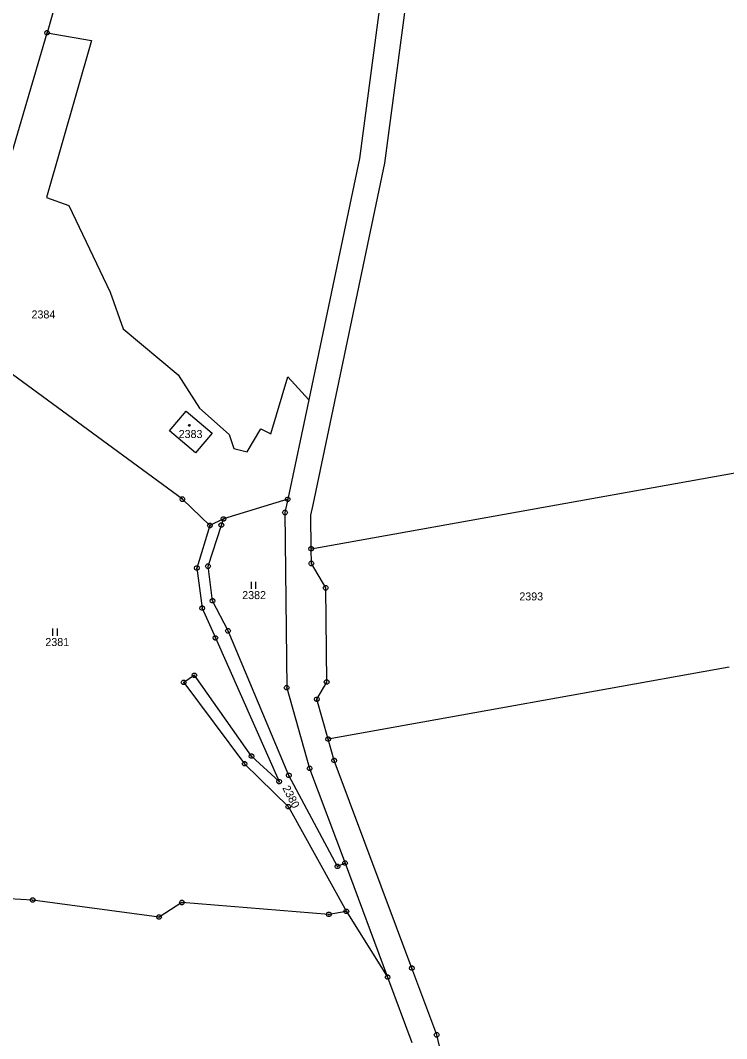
# Model space of a CAD drawing. Extents: x -609861 to -605046, y -1120287 to -1116307.
# Drawn here: x -606109.8 to -605959.7, y -1117928.9 to -1117712.6 of the extents above; entities that cross this region are included whole.
import ezdxf

# ---------------------------------------------------------------- set-up
doc = ezdxf.new("R2010")
doc.units = 0
for name, color, linetype in [('Vrstva 1', 7, 'Continuous'), ('Vrstva 2', 7, 'Continuous'), ('Vrstva 3', 7, 'Continuous'), ('Vrstva 5', 7, 'Continuous'), ('Vrstva 8', 7, 'Continuous')]:
    doc.layers.add(name, color=color, linetype=linetype)

msp = doc.modelspace()

# ---------------------------------------------------------------- linework, layer by layer
at = {"layer": 'Vrstva 1'}
for p, q in [((-606025.19, -1117647.79), (-606037.69, -1117741.97)), ((-606032.27, -1117742.9), (-606019.72, -1117648.39)), ((-606088.26, -1117659.26), (-606104.08, -1117715.23)), ((-606123.09, -1117779.96), (-606104.08, -1117715.23)), ((-606094.61, -1117716.86), (-606104.23, -1117750.24)), ((-606104.08, -1117715.23), (-606094.61, -1117716.86)), ((-606037.69, -1117741.97), (-606048.47, -1117793.17)), ((-606047.55, -1117815.48), (-606032.27, -1117742.9)), ((-606104.23, -1117750.24), (-606099.48, -1117751.91)), ((-606099.48, -1117751.91), (-606090.67, -1117770.31)), ((-606090.67, -1117770.31), (-606087.94, -1117778.15)), ((-606087.94, -1117778.15), (-606076.22, -1117787.87)), ((-606075.32, -1117814.31), (-606120, -1117781.59)), ((-606076.22, -1117787.87), (-606071.69, -1117794.98)), ((-606056.53, -1117800.39), (-606052.89, -1117788.3)), ((-606052.89, -1117788.3), (-606048.47, -1117793.17)), ((-606071.69, -1117794.98), (-606065.38, -1117800.6)), ((-606048.47, -1117793.17), (-606052.93, -1117814.33)), ((-606078.07, -1117799.82), (-606074.51, -1117795.62)), ((-606074.51, -1117795.62), (-606068.97, -1117800.26)), ((-606061.58, -1117804.22), (-606058.67, -1117799.34)), ((-606058.67, -1117799.34), (-606056.53, -1117800.39)), ((-606072.51, -1117804.44), (-606078.07, -1117799.82)), ((-606068.97, -1117800.26), (-606072.51, -1117804.44)), ((-606065.38, -1117800.6), (-606064.41, -1117803.51)), ((-606064.41, -1117803.51), (-606061.58, -1117804.22)), ((-606047.94, -1117824.84), (-605953.53, -1117807.92)), ((-606069.47, -1117819.91), (-606075.32, -1117814.31)), ((-606052.93, -1117814.33), (-606066.59, -1117818.5)), ((-606052.93, -1117814.33), (-606053.52, -1117817.15)), ((-606048.02, -1117817.7), (-606047.55, -1117815.48)), ((-606066.59, -1117818.5), (-606069.47, -1117819.91)), ((-606067.04, -1117819.8), (-606066.59, -1117818.5)), ((-606053.52, -1117817.15), (-606053.15, -1117854.37)), ((-606047.94, -1117824.84), (-606048.02, -1117817.7)), ((-606069.47, -1117819.91), (-606072.25, -1117828.93)), ((-606069.87, -1117828.54), (-606067.04, -1117819.8)), ((-606047.91, -1117827.98), (-606047.94, -1117824.84)), ((-606072.25, -1117828.93), (-606071.13, -1117837.44)), ((-606068.91, -1117835.88), (-606069.87, -1117828.54)), ((-606044.86, -1117833.15), (-606047.91, -1117827.98)), ((-606044.66, -1117853.15), (-606044.86, -1117833.15)), ((-606065.63, -1117842.28), (-606068.91, -1117835.88)), ((-606071.13, -1117837.44), (-606068.3, -1117843.78)), ((-606052.69, -1117872.98), (-606065.63, -1117842.28)), ((-606068.3, -1117843.78), (-606054.75, -1117874.3)), ((-605959.12, -1117850), (-606044.33, -1117865.27)), ((-606072.77, -1117851.72), (-606075.05, -1117853.24)), ((-606075.05, -1117853.24), (-606062.1, -1117870.52)), ((-606060.63, -1117868.88), (-606072.77, -1117851.72)), ((-606046.74, -1117856.82), (-606044.66, -1117853.15)), ((-606053.15, -1117854.37), (-606048.28, -1117871.51)), ((-606044.33, -1117865.27), (-606046.74, -1117856.82)), ((-606043.05, -1117869.8), (-606044.33, -1117865.27)), ((-606062.1, -1117870.52), (-606052.8, -1117879.64)), ((-606054.75, -1117874.3), (-606060.63, -1117868.88)), ((-606026.56, -1117913.91), (-606043.05, -1117869.8)), ((-606048.28, -1117871.51), (-606040.76, -1117891.62)), ((-606042.34, -1117892.32), (-606052.69, -1117872.98)), ((-606052.8, -1117879.64), (-606040.47, -1117901.86)), ((-606040.76, -1117891.62), (-606042.34, -1117892.32)), ((-606040.76, -1117891.62), (-606031.71, -1117915.83)), ((-606107.15, -1117899.45), (-606122.72, -1117898.57)), ((-606080.28, -1117903.08), (-606107.15, -1117899.45)), ((-606075.42, -1117899.99), (-606080.28, -1117903.08)), ((-606044.2, -1117902.5), (-606075.42, -1117899.99)), ((-606040.47, -1117901.86), (-606044.2, -1117902.5)), ((-606040.47, -1117901.86), (-606031.71, -1117915.83)), ((-606021.28, -1117928.1), (-606026.56, -1117913.91)), ((-606031.71, -1117915.83), (-606026.55, -1117929.71)), ((-606017.78, -1117942.6), (-606021.28, -1117928.1))]:
    msp.add_line(p, q, dxfattribs=at)
at = {"layer": 'Vrstva 3'}
for p, q in [((-606060.69, -1117831.83), (-606060.69, -1117833.33)), ((-606059.69, -1117833.33), (-606059.69, -1117831.83)), ((-606102.9, -1117841.8), (-606102.9, -1117843.3)), ((-606101.9, -1117843.3), (-606101.9, -1117841.8))]:
    msp.add_line(p, q, dxfattribs=at)
at = {"layer": 'Vrstva 5'}
msp.add_lwpolyline([(-606073.78, -1117798.47), (-606073.69, -1117798.62), (-606073.78, -1117798.77), (-606073.96, -1117798.77), (-606074.05, -1117798.62), (-606073.96, -1117798.47)], close=True, dxfattribs=at)
at = {"layer": 'Vrstva 8'}
for p, q in [((-606104.2, -1117715.23), (-606103.96, -1117715.23)), ((-606075.44, -1117814.31), (-606075.2, -1117814.31)), ((-606053.05, -1117814.33), (-606052.81, -1117814.33)), ((-606066.71, -1117818.5), (-606066.47, -1117818.5)), ((-606053.64, -1117817.15), (-606053.4, -1117817.15)), ((-606069.59, -1117819.91), (-606069.35, -1117819.91)), ((-606067.16, -1117819.8), (-606066.92, -1117819.8)), ((-606048.06, -1117824.84), (-606047.82, -1117824.84)), ((-606072.37, -1117828.93), (-606072.13, -1117828.93)), ((-606069.99, -1117828.54), (-606069.75, -1117828.54)), ((-606048.03, -1117827.98), (-606047.79, -1117827.98)), ((-606044.98, -1117833.15), (-606044.74, -1117833.15)), ((-606069.03, -1117835.88), (-606068.79, -1117835.88)), ((-606071.25, -1117837.44), (-606071.01, -1117837.44)), ((-606065.75, -1117842.28), (-606065.51, -1117842.28)), ((-606068.42, -1117843.78), (-606068.18, -1117843.78)), ((-606075.17, -1117853.24), (-606074.93, -1117853.24)), ((-606072.89, -1117851.72), (-606072.65, -1117851.72)), ((-606044.78, -1117853.15), (-606044.54, -1117853.15)), ((-606053.27, -1117854.37), (-606053.03, -1117854.37)), ((-606046.86, -1117856.82), (-606046.62, -1117856.82)), ((-606044.45, -1117865.27), (-606044.21, -1117865.27)), ((-606062.22, -1117870.52), (-606061.98, -1117870.52)), ((-606060.75, -1117868.88), (-606060.51, -1117868.88)), ((-606043.17, -1117869.8), (-606042.93, -1117869.8)), ((-606048.4, -1117871.51), (-606048.16, -1117871.51)), ((-606054.87, -1117874.3), (-606054.63, -1117874.3)), ((-606052.81, -1117872.98), (-606052.57, -1117872.98)), ((-606052.92, -1117879.64), (-606052.68, -1117879.64)), ((-606042.46, -1117892.32), (-606042.22, -1117892.32)), ((-606040.88, -1117891.62), (-606040.64, -1117891.62)), ((-606107.27, -1117899.45), (-606107.03, -1117899.45)), ((-606075.54, -1117899.99), (-606075.3, -1117899.99)), ((-606080.4, -1117903.08), (-606080.16, -1117903.08)), ((-606044.32, -1117902.5), (-606044.08, -1117902.5)), ((-606040.59, -1117901.86), (-606040.35, -1117901.86)), ((-606026.68, -1117913.91), (-606026.44, -1117913.91)), ((-606031.83, -1117915.83), (-606031.59, -1117915.83)), ((-606021.4, -1117928.1), (-606021.16, -1117928.1))]:
    msp.add_line(p, q, dxfattribs=at)
for points in [[(-606103.93, -1117714.75), (-606103.68, -1117714.93), (-606103.58, -1117715.22), (-606103.68, -1117715.51), (-606103.93, -1117715.69), (-606104.24, -1117715.69), (-606104.49, -1117715.51), (-606104.59, -1117715.22), (-606104.49, -1117714.93), (-606104.24, -1117714.75)], [(-606075.17, -1117813.83), (-606074.92, -1117814.01), (-606074.82, -1117814.3), (-606074.92, -1117814.59), (-606075.17, -1117814.77), (-606075.48, -1117814.77), (-606075.73, -1117814.59), (-606075.83, -1117814.3), (-606075.73, -1117814.01), (-606075.48, -1117813.83)], [(-606052.78, -1117813.85), (-606052.53, -1117814.03), (-606052.43, -1117814.32), (-606052.53, -1117814.61), (-606052.78, -1117814.79), (-606053.09, -1117814.79), (-606053.34, -1117814.61), (-606053.44, -1117814.32), (-606053.34, -1117814.03), (-606053.09, -1117813.85)], [(-606053.37, -1117816.67), (-606053.12, -1117816.85), (-606053.02, -1117817.14), (-606053.12, -1117817.43), (-606053.37, -1117817.61), (-606053.68, -1117817.61), (-606053.93, -1117817.43), (-606054.03, -1117817.14), (-606053.93, -1117816.85), (-606053.68, -1117816.67)], [(-606066.44, -1117818.02), (-606066.19, -1117818.2), (-606066.09, -1117818.49), (-606066.19, -1117818.78), (-606066.44, -1117818.96), (-606066.75, -1117818.96), (-606067, -1117818.78), (-606067.1, -1117818.49), (-606067, -1117818.2), (-606066.75, -1117818.02)], [(-606069.32, -1117819.43), (-606069.07, -1117819.61), (-606068.97, -1117819.9), (-606069.07, -1117820.19), (-606069.32, -1117820.37), (-606069.63, -1117820.37), (-606069.88, -1117820.19), (-606069.98, -1117819.9), (-606069.88, -1117819.61), (-606069.63, -1117819.43)], [(-606066.89, -1117819.32), (-606066.64, -1117819.5), (-606066.54, -1117819.79), (-606066.64, -1117820.08), (-606066.89, -1117820.26), (-606067.2, -1117820.26), (-606067.45, -1117820.08), (-606067.55, -1117819.79), (-606067.45, -1117819.5), (-606067.2, -1117819.32)], [(-606047.79, -1117824.36), (-606047.54, -1117824.54), (-606047.44, -1117824.83), (-606047.54, -1117825.12), (-606047.79, -1117825.3), (-606048.1, -1117825.3), (-606048.35, -1117825.12), (-606048.45, -1117824.83), (-606048.35, -1117824.54), (-606048.1, -1117824.36)], [(-606047.76, -1117827.5), (-606047.51, -1117827.68), (-606047.41, -1117827.97), (-606047.51, -1117828.26), (-606047.76, -1117828.44), (-606048.07, -1117828.44), (-606048.32, -1117828.26), (-606048.42, -1117827.97), (-606048.32, -1117827.68), (-606048.07, -1117827.5)], [(-606072.1, -1117828.45), (-606071.85, -1117828.63), (-606071.75, -1117828.92), (-606071.85, -1117829.21), (-606072.1, -1117829.39), (-606072.41, -1117829.39), (-606072.66, -1117829.21), (-606072.76, -1117828.92), (-606072.66, -1117828.63), (-606072.41, -1117828.45)], [(-606069.72, -1117828.06), (-606069.47, -1117828.24), (-606069.37, -1117828.53), (-606069.47, -1117828.82), (-606069.72, -1117829), (-606070.03, -1117829), (-606070.28, -1117828.82), (-606070.38, -1117828.53), (-606070.28, -1117828.24), (-606070.03, -1117828.06)], [(-606044.71, -1117832.67), (-606044.46, -1117832.85), (-606044.36, -1117833.14), (-606044.46, -1117833.43), (-606044.71, -1117833.61), (-606045.02, -1117833.61), (-606045.27, -1117833.43), (-606045.37, -1117833.14), (-606045.27, -1117832.85), (-606045.02, -1117832.67)], [(-606068.76, -1117835.4), (-606068.51, -1117835.58), (-606068.41, -1117835.87), (-606068.51, -1117836.16), (-606068.76, -1117836.34), (-606069.07, -1117836.34), (-606069.32, -1117836.16), (-606069.42, -1117835.87), (-606069.32, -1117835.58), (-606069.07, -1117835.4)], [(-606070.98, -1117836.96), (-606070.73, -1117837.14), (-606070.63, -1117837.43), (-606070.73, -1117837.72), (-606070.98, -1117837.9), (-606071.29, -1117837.9), (-606071.54, -1117837.72), (-606071.64, -1117837.43), (-606071.54, -1117837.14), (-606071.29, -1117836.96)], [(-606065.48, -1117841.8), (-606065.23, -1117841.98), (-606065.13, -1117842.27), (-606065.23, -1117842.56), (-606065.48, -1117842.74), (-606065.79, -1117842.74), (-606066.04, -1117842.56), (-606066.14, -1117842.27), (-606066.04, -1117841.98), (-606065.79, -1117841.8)], [(-606068.15, -1117843.3), (-606067.9, -1117843.48), (-606067.8, -1117843.77), (-606067.9, -1117844.06), (-606068.15, -1117844.24), (-606068.46, -1117844.24), (-606068.71, -1117844.06), (-606068.81, -1117843.77), (-606068.71, -1117843.48), (-606068.46, -1117843.3)], [(-606072.62, -1117851.24), (-606072.37, -1117851.42), (-606072.27, -1117851.71), (-606072.37, -1117852), (-606072.62, -1117852.18), (-606072.93, -1117852.18), (-606073.18, -1117852), (-606073.28, -1117851.71), (-606073.18, -1117851.42), (-606072.93, -1117851.24)], [(-606074.9, -1117852.76), (-606074.65, -1117852.94), (-606074.55, -1117853.23), (-606074.65, -1117853.52), (-606074.9, -1117853.7), (-606075.21, -1117853.7), (-606075.46, -1117853.52), (-606075.56, -1117853.23), (-606075.46, -1117852.94), (-606075.21, -1117852.76)], [(-606044.51, -1117852.67), (-606044.26, -1117852.85), (-606044.16, -1117853.14), (-606044.26, -1117853.43), (-606044.51, -1117853.61), (-606044.82, -1117853.61), (-606045.07, -1117853.43), (-606045.17, -1117853.14), (-606045.07, -1117852.85), (-606044.82, -1117852.67)], [(-606053, -1117853.89), (-606052.75, -1117854.07), (-606052.65, -1117854.36), (-606052.75, -1117854.65), (-606053, -1117854.83), (-606053.31, -1117854.83), (-606053.56, -1117854.65), (-606053.66, -1117854.36), (-606053.56, -1117854.07), (-606053.31, -1117853.89)], [(-606046.59, -1117856.34), (-606046.34, -1117856.52), (-606046.24, -1117856.81), (-606046.34, -1117857.1), (-606046.59, -1117857.28), (-606046.9, -1117857.28), (-606047.15, -1117857.1), (-606047.25, -1117856.81), (-606047.15, -1117856.52), (-606046.9, -1117856.34)], [(-606044.18, -1117864.79), (-606043.93, -1117864.97), (-606043.83, -1117865.26), (-606043.93, -1117865.55), (-606044.18, -1117865.73), (-606044.49, -1117865.73), (-606044.74, -1117865.55), (-606044.84, -1117865.26), (-606044.74, -1117864.97), (-606044.49, -1117864.79)], [(-606060.48, -1117868.4), (-606060.23, -1117868.58), (-606060.13, -1117868.87), (-606060.23, -1117869.16), (-606060.48, -1117869.34), (-606060.79, -1117869.34), (-606061.04, -1117869.16), (-606061.14, -1117868.87), (-606061.04, -1117868.58), (-606060.79, -1117868.4)], [(-606061.95, -1117870.04), (-606061.7, -1117870.22), (-606061.6, -1117870.51), (-606061.7, -1117870.8), (-606061.95, -1117870.98), (-606062.26, -1117870.98), (-606062.51, -1117870.8), (-606062.61, -1117870.51), (-606062.51, -1117870.22), (-606062.26, -1117870.04)], [(-606042.9, -1117869.32), (-606042.65, -1117869.5), (-606042.55, -1117869.79), (-606042.65, -1117870.08), (-606042.9, -1117870.26), (-606043.21, -1117870.26), (-606043.46, -1117870.08), (-606043.56, -1117869.79), (-606043.46, -1117869.5), (-606043.21, -1117869.32)], [(-606052.54, -1117872.5), (-606052.29, -1117872.68), (-606052.19, -1117872.97), (-606052.29, -1117873.26), (-606052.54, -1117873.44), (-606052.85, -1117873.44), (-606053.1, -1117873.26), (-606053.2, -1117872.97), (-606053.1, -1117872.68), (-606052.85, -1117872.5)], [(-606048.13, -1117871.03), (-606047.88, -1117871.21), (-606047.78, -1117871.5), (-606047.88, -1117871.79), (-606048.13, -1117871.97), (-606048.44, -1117871.97), (-606048.69, -1117871.79), (-606048.79, -1117871.5), (-606048.69, -1117871.21), (-606048.44, -1117871.03)], [(-606054.6, -1117873.82), (-606054.35, -1117874), (-606054.25, -1117874.29), (-606054.35, -1117874.58), (-606054.6, -1117874.76), (-606054.91, -1117874.76), (-606055.16, -1117874.58), (-606055.26, -1117874.29), (-606055.16, -1117874), (-606054.91, -1117873.82)], [(-606052.65, -1117879.16), (-606052.4, -1117879.34), (-606052.3, -1117879.63), (-606052.4, -1117879.92), (-606052.65, -1117880.1), (-606052.96, -1117880.1), (-606053.21, -1117879.92), (-606053.31, -1117879.63), (-606053.21, -1117879.34), (-606052.96, -1117879.16)], [(-606042.19, -1117891.84), (-606041.94, -1117892.02), (-606041.84, -1117892.31), (-606041.94, -1117892.6), (-606042.19, -1117892.78), (-606042.5, -1117892.78), (-606042.75, -1117892.6), (-606042.85, -1117892.31), (-606042.75, -1117892.02), (-606042.5, -1117891.84)], [(-606040.61, -1117891.14), (-606040.36, -1117891.32), (-606040.26, -1117891.61), (-606040.36, -1117891.9), (-606040.61, -1117892.08), (-606040.92, -1117892.08), (-606041.17, -1117891.9), (-606041.27, -1117891.61), (-606041.17, -1117891.32), (-606040.92, -1117891.14)], [(-606107, -1117898.97), (-606106.75, -1117899.15), (-606106.65, -1117899.44), (-606106.75, -1117899.73), (-606107, -1117899.91), (-606107.31, -1117899.91), (-606107.56, -1117899.73), (-606107.66, -1117899.44), (-606107.56, -1117899.15), (-606107.31, -1117898.97)], [(-606075.27, -1117899.51), (-606075.02, -1117899.69), (-606074.92, -1117899.98), (-606075.02, -1117900.27), (-606075.27, -1117900.45), (-606075.58, -1117900.45), (-606075.83, -1117900.27), (-606075.93, -1117899.98), (-606075.83, -1117899.69), (-606075.58, -1117899.51)], [(-606080.13, -1117902.6), (-606079.88, -1117902.78), (-606079.78, -1117903.07), (-606079.88, -1117903.36), (-606080.13, -1117903.54), (-606080.44, -1117903.54), (-606080.69, -1117903.36), (-606080.79, -1117903.07), (-606080.69, -1117902.78), (-606080.44, -1117902.6)], [(-606044.05, -1117902.02), (-606043.8, -1117902.2), (-606043.7, -1117902.49), (-606043.8, -1117902.78), (-606044.05, -1117902.96), (-606044.36, -1117902.96), (-606044.61, -1117902.78), (-606044.71, -1117902.49), (-606044.61, -1117902.2), (-606044.36, -1117902.02)], [(-606040.32, -1117901.38), (-606040.07, -1117901.56), (-606039.97, -1117901.85), (-606040.07, -1117902.14), (-606040.32, -1117902.32), (-606040.63, -1117902.32), (-606040.88, -1117902.14), (-606040.98, -1117901.85), (-606040.88, -1117901.56), (-606040.63, -1117901.38)], [(-606026.41, -1117913.43), (-606026.16, -1117913.61), (-606026.06, -1117913.9), (-606026.16, -1117914.19), (-606026.41, -1117914.37), (-606026.72, -1117914.37), (-606026.97, -1117914.19), (-606027.07, -1117913.9), (-606026.97, -1117913.61), (-606026.72, -1117913.43)], [(-606031.56, -1117915.35), (-606031.31, -1117915.53), (-606031.21, -1117915.82), (-606031.31, -1117916.11), (-606031.56, -1117916.29), (-606031.87, -1117916.29), (-606032.12, -1117916.11), (-606032.22, -1117915.82), (-606032.12, -1117915.53), (-606031.87, -1117915.35)], [(-606021.13, -1117927.62), (-606020.88, -1117927.8), (-606020.78, -1117928.09), (-606020.88, -1117928.38), (-606021.13, -1117928.56), (-606021.44, -1117928.56), (-606021.69, -1117928.38), (-606021.79, -1117928.09), (-606021.69, -1117927.8), (-606021.44, -1117927.62)]]:
    msp.add_lwpolyline(points, close=True, dxfattribs=at)

# ---------------------------------------------------------------- texts
at = {"layer": 'Vrstva 2'}
for s, p in [('2384', (-606107.393, -1117775.91)), ('2383', (-606076.118, -1117801.32)), ('2382', (-606062.613, -1117835.53)), ('2393', (-606003.713, -1117835.81)), ('2381', (-606104.453, -1117845.5))]:
    msp.add_text(s, height=1.7, dxfattribs=at).set_placement(p)
msp.add_text('2380', height=1.7, rotation=297.19321, dxfattribs=at).set_placement((-606054.122, -1117875.651))

doc.saveas('drawing.dxf')
